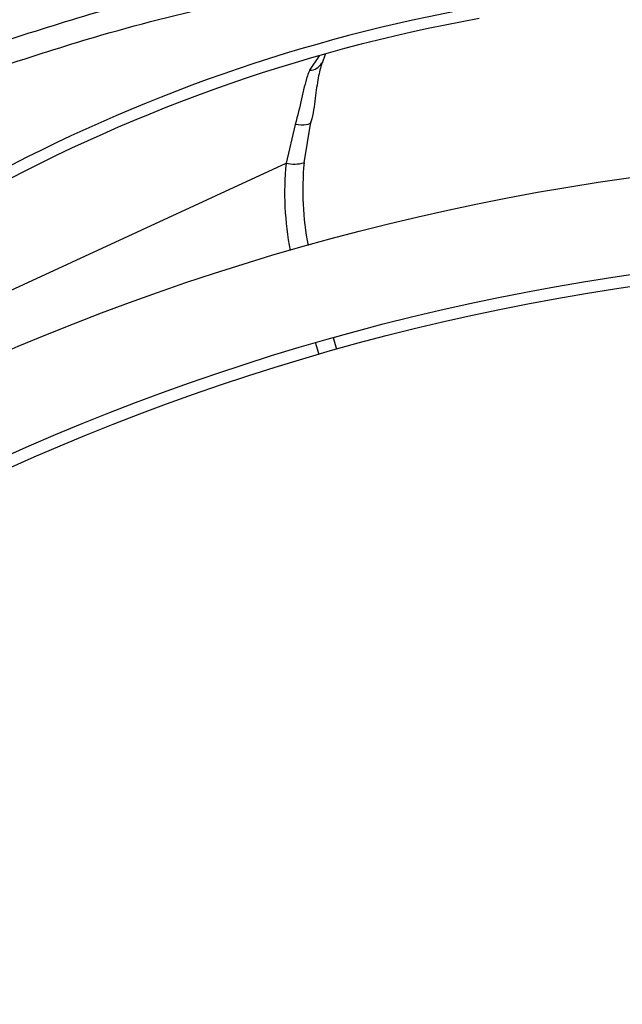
# Model space of a CAD drawing. Header units: inches. Extents: x 170 to 284, y 215 to 248.
# Tile 817 of 1056: x 235.6942 to 235.7479, y 224.9663 to 225.0541. Entities that reach past the tile are written whole.
import ezdxf

# ---------------------------------------------------------------- set-up
doc = ezdxf.new("R2010")
doc.units = ezdxf.units.IN
doc.header["$LTSCALE"] = 0.25
doc.header["$MEASUREMENT"] = 0
doc.layers.add('ANNOTATIONS', color=1, linetype='Continuous')
doc.layers.add('RH FRONT OF HOOD', color=7, linetype='Continuous')
doc.styles.add('ARIAL', font='arial.ttf', dxfattribs={"height": 0.09375})
doc.dimstyles.new('STANDARD$0', dxfattribs={"dimtxt": 0.09375, "dimasz": 0.09375, "dimexe": 0.03125, "dimexo": 0.046875, "dimgap": 0.09, "dimtad": 0, "dimtih": 1, "dimtoh": 1, "dimdec": 4, "dimzin": 0, "dimdsep": 46, "dimtxsty": 'ARIAL', "dimcen": 0.09, "dimadec": 0, "dimazin": 0, "dimtfac": 1, "dimtdec": 4, "dimtofl": 0, "dimtmove": 0, "dimatfit": 1, "dimfxl": 1, "dimtolj": 1, "dimtzin": 0, "dimarcsym": 0})
pattern_1 = [(45, (225.4196035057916, 218.4993357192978), (-0.03026527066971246, 0.03026527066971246), [])]

# ---------------------------------------------------------------- blocks, each defined once
blk = doc.blocks.new('*D82')
at = {"layer": 'ANNOTATIONS', "color": 0, "lineweight": -2, "transparency": 16777216}
for p, q in [((234.6227546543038, 225.3844004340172), (234.6227546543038, 225.4781504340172)), ((235.2524818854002, 225.2906504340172), (234.5915046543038, 225.2906504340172)), ((235.7837724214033, 225.2379811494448), (234.5915046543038, 225.2379811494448)), ((234.6227546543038, 225.1442311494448), (234.6227546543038, 225.0504811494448)), ((234.6227546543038, 225.0504811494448), (234.5290046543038, 225.0504811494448))]:
    blk.add_line(p, q, dxfattribs=at)
at = {"layer": 'ANNOTATIONS', "color": 0, "transparency": 16777216}
for points in [[(234.6071296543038, 225.3844004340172), (234.6383796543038, 225.3844004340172), (234.6227546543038, 225.2906504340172)], [(234.6071296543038, 225.1442311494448), (234.6383796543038, 225.1442311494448), (234.6227546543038, 225.2379811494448)]]:
    blk.add_solid(points, dxfattribs=at)
at = {"layer": 'defpoints', "color": 0, "transparency": 16777216}
for p in [(235.2993568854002, 225.2906504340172), (234.6227546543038, 225.2379811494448), (235.8306474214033, 225.2379811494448)]:
    blk.add_point(p, dxfattribs=at)
at = {"layer": 'ANNOTATIONS', "color": 0, "transparency": 16777216, "insert": (234.27510202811, 225.0504811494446), "char_height": 0.09375, "attachment_point": 5, "style": 'ARIAL'}
blk.add_mtext('\\A1;2 5/8"', dxfattribs=at)

msp = doc.modelspace()

# ---------------------------------------------------------------- hatches: boundary and pattern name
at = {"layer": 'RH FRONT OF HOOD'}
h = msp.add_hatch(dxfattribs=at)
h.set_pattern_fill('ANSI31', color=256, scale=0.34241245, angle=2.8e-322, style=0)
h.set_pattern_definition([(45, (225.4529552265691, 218.4993357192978), (-0.03026527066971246, 0.03026527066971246), [])])
edge = h.paths.add_edge_path(flags=0)
edge.add_arc((235.7395956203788, 224.3915581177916), 0.021400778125, 89.9999999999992, 390.52248781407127, ccw=False)
edge.add_line((235.7395956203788, 224.4129588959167), (235.8123582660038, 224.4129588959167))
edge.add_arc((235.8123582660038, 224.8238538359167), 0.4108949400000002, 270, 450.0000000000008)
edge.add_line((235.8123582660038, 225.2347487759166), (235.3287006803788, 225.2347487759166))
edge.add_arc((235.3287006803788, 225.2390289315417), 0.004280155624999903, 180.0000000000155, 269.9999999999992, ccw=False)
edge.add_line((235.3244205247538, 225.2390289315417), (235.3244205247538, 225.2818304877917))
edge.add_arc((235.3287006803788, 225.2818304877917), 0.004280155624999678, 360, 540, ccw=False)
edge.add_line((235.3329808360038, 225.2818304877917), (235.3329808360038, 225.2390289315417))
edge.add_line((235.3329808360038, 225.2390289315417), (235.3297484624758, 225.2390289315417))
edge.add_line((235.3297484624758, 225.2390289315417), (235.3297484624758, 225.2818304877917))
edge.add_arc((235.3287006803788, 225.2818304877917), 0.001047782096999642, 360, 540.0000000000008)
edge.add_line((235.3276528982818, 225.2818304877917), (235.3276528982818, 225.2390289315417))
edge.add_arc((235.3287006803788, 225.2390289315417), 0.001047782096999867, 180, 270)
edge.add_line((235.3287006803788, 225.2379811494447), (235.8123582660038, 225.2379811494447))
edge.add_arc((235.8123582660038, 224.8238538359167), 0.4141273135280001, 269.9999999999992, 450, ccw=False)
edge.add_line((235.8123582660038, 224.4097265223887), (235.7395956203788, 224.4097265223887))
edge.add_arc((235.7395956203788, 224.3915581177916), 0.018168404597, 450.0000000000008, 750.5224878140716)
edge.add_arc((235.754343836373, 224.4002532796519), 0.001047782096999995, 390.5224878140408, 495.0000000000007)
edge.add_line((235.753602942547, 224.4009941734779), (235.7449077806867, 224.3922990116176))
edge.add_line((235.7449077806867, 224.3922990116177), (235.7426221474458, 224.3945846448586))
edge.add_line((235.7426221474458, 224.3945846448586), (235.751317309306, 224.4032798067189))
edge.add_arc((235.754343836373, 224.4002532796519), 0.004280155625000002, 390.522487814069, 495.0000000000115, ccw=False)
h = msp.add_hatch(dxfattribs=at)
h.set_pattern_fill('ANSI31', color=256, scale=0.34241245, style=0)
h.set_pattern_definition(pattern_1)
edge = h.paths.add_edge_path(flags=0)
edge.add_line((235.7790065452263, 225.2304686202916), (235.4365940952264, 225.2304686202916))
edge.add_line((235.4365940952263, 225.2304686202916), (235.4365940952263, 225.2347487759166))
edge.add_line((235.4365940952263, 225.2347487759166), (235.7790065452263, 225.2347487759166))
edge.add_arc((235.7790065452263, 224.8238538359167), 0.4108949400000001, 269.9999999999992, 450, ccw=False)
edge.add_line((235.7790065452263, 224.4129588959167), (235.7062438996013, 224.4129588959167))
edge.add_line((235.7062438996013, 224.4129588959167), (235.7062438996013, 224.4172390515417))
edge.add_line((235.7062438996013, 224.4172390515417), (235.7790065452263, 224.4172390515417))
edge.add_arc((235.7790065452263, 224.8238538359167), 0.406614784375, 270, 450.0000000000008)
h = msp.add_hatch(dxfattribs=at)
h.set_pattern_fill('ANSI31', color=256, scale=0.34241245, angle=2.8e-322, style=0)
h.set_pattern_definition(pattern_1)
edge = h.paths.add_edge_path(flags=0)
edge.add_arc((235.596733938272, 224.9939066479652), 0.001712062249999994, 384.7692737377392, 406.9796940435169)
edge.add_line((235.5979020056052, 224.9951583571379), (235.5995489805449, 224.9969232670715))
edge.add_arc((235.596733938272, 224.9939066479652), 0.004126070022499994, 384.76927373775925, 406.97969404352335, ccw=False)
edge.add_arc((235.5886502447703, 224.9901767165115), 0.01302879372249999, 336.2454411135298, 384.7692737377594, ccw=False)
edge.add_arc((235.5840109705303, 224.9927121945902), 0.01830194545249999, 294.76927373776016, 334.8306467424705, ccw=False)
edge.add_arc((235.5867510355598, 224.9867737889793), 0.01176186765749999, 226.9101314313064, 294.76927373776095, ccw=False)
edge.add_arc((235.5887435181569, 224.9902197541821), 0.01566536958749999, 170.0263417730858, 230.2000735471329, ccw=False)
edge.add_arc((235.5983070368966, 224.9888627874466), 0.02532140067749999, 507.6235219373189, 530.7502070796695, ccw=False)
edge.add_arc((235.5891097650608, 224.9935941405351), 0.01504902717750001, 466.9249921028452, 504.08392337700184, ccw=False)
edge.add_arc((235.5931047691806, 224.9817485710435), 0.02754708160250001, 388.07777688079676, 467.701847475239, ccw=False)
edge.add_arc((235.6245119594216, 224.9998227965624), 0.008748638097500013, 215.7278926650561, 362.7107059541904)
edge.add_arc((235.6894494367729, 225.0079139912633), 0.05672062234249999, 114.33990946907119, 187.7791734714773, ccw=False)
edge.add_arc((235.7568731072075, 224.8646505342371), 0.2150521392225, 458.19530130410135, 474.9753273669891, ccw=False)
edge.add_arc((235.729325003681, 225.0488261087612), 0.02884824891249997, 399.92811720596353, 456.1830305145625, ccw=False)
edge.add_arc((235.7715941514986, 225.0874112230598), 0.0284373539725, 224.8898676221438, 278.4883413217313)
edge.add_arc((235.7731807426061, 225.0740018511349), 0.01494630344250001, 280.0607145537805, 335.3164658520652)
edge.add_arc((235.7700983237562, 225.0763506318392), 0.0187470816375, 332.7271482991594, 366.2088897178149)
edge.add_arc((235.7754146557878, 225.0763524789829), 0.0134739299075, 368.6468311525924, 407.0429194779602)
edge.add_arc((235.7807123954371, 225.0816252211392), 0.006011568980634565, 409.7518063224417, 430.4868473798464)
edge.add_arc((235.7782240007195, 225.0696918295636), 0.01816498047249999, 435.6685338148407, 474.7692737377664)
edge.add_arc((235.7751970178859, 225.0762520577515), 0.01094007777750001, 474.7692737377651, 564.7692737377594)
edge.add_arc((235.7669578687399, 225.0724503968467), 0.001866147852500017, 204.7692737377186, 220.4115201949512)
edge.add_line((235.7655369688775, 225.071240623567), (235.7636989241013, 225.0696756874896))
edge.add_arc((235.7669578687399, 225.0724503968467), 0.004280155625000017, 204.769273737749, 220.4115201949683, ccw=False)
edge.add_arc((235.7751970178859, 225.0762520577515), 0.01335408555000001, 114.76927373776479, 204.7692737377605, ccw=False)
edge.add_arc((235.7782240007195, 225.0696918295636), 0.020578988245, 435.38063204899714, 474.7692737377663, ccw=False)
edge.add_arc((235.7807123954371, 225.0816252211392), 0.008425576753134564, 409.34694092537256, 431.2689846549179, ccw=False)
edge.add_arc((235.7754146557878, 225.0763524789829), 0.01588793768, 368.45957599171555, 407.2398544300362, ccw=False)
edge.add_arc((235.7700983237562, 225.0763506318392), 0.02116108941, 332.8738045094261, 366.34644547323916, ccw=False)
edge.add_arc((235.7731807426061, 225.0740018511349), 0.01736031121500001, 279.9495218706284, 335.13512706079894, ccw=False)
edge.add_arc((235.7715941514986, 225.0874112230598), 0.030851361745, 224.687431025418, 278.5488113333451, ccw=False)
edge.add_arc((235.729325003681, 225.0488261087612), 0.02643424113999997, 399.7109832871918, 456.0928868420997)
edge.add_arc((235.7568731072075, 224.8646505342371), 0.21263813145, 458.2069421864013, 474.9789632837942)
edge.add_arc((235.6894494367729, 225.0079139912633), 0.05430661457, 474.3259003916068, 547.8838086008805)
edge.add_arc((235.6245119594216, 224.9998227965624), 0.01116264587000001, 214.8303126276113, 363.29836093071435, ccw=False)
edge.add_arc((235.5931047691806, 224.9817485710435), 0.02513307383, 387.7406739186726, 467.7399315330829)
edge.add_arc((235.5891097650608, 224.9935941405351), 0.01263501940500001, 466.8523210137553, 503.7519705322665)
edge.add_arc((235.5983070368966, 224.9888627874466), 0.022907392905, 507.8135800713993, 530.7889889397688)
edge.add_arc((235.5887435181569, 224.9902197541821), 0.01325136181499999, 529.9615141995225, 590.5045235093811)
edge.add_arc((235.5867510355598, 224.9867737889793), 0.009347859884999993, 226.49179786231, 294.7692737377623)
edge.add_arc((235.5840109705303, 224.9927121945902), 0.01588793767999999, 294.7692737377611, 334.7214526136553)
edge.add_arc((235.5886502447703, 224.9901767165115), 0.01061478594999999, 336.4037750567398, 384.7692737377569)
h = msp.add_hatch(dxfattribs=at)
h.set_pattern_fill('ANSI32', color=256, scale=0.34241245, angle=2.8e-322, style=0)
h.set_pattern_definition([(45, (225.4196035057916, 218.4993357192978), (-0.09079581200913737, 0.09079581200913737), []), (45, (225.4801340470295, 218.4993357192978), (-0.09079581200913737, 0.09079581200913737), [])])
edge = h.paths.add_edge_path(flags=0)
edge.add_arc((235.7790065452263, 224.8238538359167), 0.2182879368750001, 180, 540, ccw=False)
edge = h.paths.add_edge_path(flags=0)
edge.add_arc((235.7790065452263, 224.8238538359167), 0.2097276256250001, 180, 540, ccw=False)

# ---------------------------------------------------------------- linework, layer by layer
for p, q in [((235.7208798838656, 225.0509153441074), (235.7200305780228, 225.0496406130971)), ((235.721410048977, 225.0510383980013), (235.721152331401, 225.0502658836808)), ((235.7187531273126, 225.0447770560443), (235.7179215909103, 225.0413202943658)), ((235.7195324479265, 225.0413622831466), (235.7201357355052, 225.0449890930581)), ((235.6585194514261, 225.0139113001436), (235.7179215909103, 225.0413202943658)), ((235.7205464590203, 225.0252690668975), (235.7208430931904, 225.0242409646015)), ((235.7224567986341, 225.0247023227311), (235.722160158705, 225.0257304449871))]:
    msp.add_line(p, q, dxfattribs=at)
at = {"layer": 'RH FRONT OF HOOD', "flags": 128}
msp.add_lwpolyline([(235.7201357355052, 225.0449890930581), (235.7200919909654, 225.0449071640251), (235.720003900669, 225.0448384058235), (235.7198738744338, 225.0447846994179), (235.7197054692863, 225.0447475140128), (235.7195032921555, 225.0447278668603), (235.7192728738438, 225.0447262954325), (235.7190205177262, 225.0447428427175), (235.7187531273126, 225.0447770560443)], dxfattribs=at)
at = {"layer": 'RH FRONT OF HOOD'}
for radius in [0.218287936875, 0.2097276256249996, 0.20865758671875]:
    msp.add_circle((235.7790065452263, 224.8238538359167), radius, dxfattribs=at)
for centre, radius, start, end in [((235.7607331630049, 224.9109688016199), 0.146552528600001, 100.1098921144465, 136.7878487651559), ((235.7607331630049, 224.9109688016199), 0.1455252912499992, 100.1236983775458, 138.6398240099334), ((235.7200962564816, 225.0507609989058), 0.001122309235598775, 266.6450871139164, 334.716108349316), ((235.7455342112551, 225.0387133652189), 0.02773540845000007, 174.6066469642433, 190.7771963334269), ((235.7186350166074, 225.0448708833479), 0.003621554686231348, 258.6387502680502, 284.3475300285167), ((235.745440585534, 225.0389162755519), 0.02602334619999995, 174.6066469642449, 190.9252884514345)]:
    msp.add_arc(centre, radius, start, end, dxfattribs=at)
for points, knots in [([(235.6724729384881, 225.0502788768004), (235.6724729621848, 225.0502788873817), (235.6755652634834, 225.0516596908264), (235.6820739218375, 225.0543731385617), (235.6921640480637, 225.0579804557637), (235.7026992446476, 225.0611074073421), (235.713381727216, 225.0637033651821), (235.720601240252, 225.0649438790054), (235.724210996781, 225.0655641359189)], [0, 0, 0, 0, 1.439079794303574e-06, 0.1877923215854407, 0.3908439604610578, 0.5938956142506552, 0.7969478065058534, 1, 1, 1, 1]), ([(235.729020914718, 225.0606377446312), (235.7275437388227, 225.0604276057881), (235.7220747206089, 225.0596495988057), (235.712670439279, 225.0578380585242), (235.7018988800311, 225.0551439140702), (235.6951750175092, 225.0529790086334), (235.6923040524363, 225.0520546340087)], [0, 0, 0, 0, 0.1185397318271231, 0.4388752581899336, 0.7604101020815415, 0.9999999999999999, 0.9999999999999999, 0.9999999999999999, 0.9999999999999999]), ([(235.6929593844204, 225.0501087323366), (235.6958006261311, 225.0510235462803), (235.7024406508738, 225.0531614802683), (235.7131002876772, 225.0558290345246), (235.7224070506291, 225.0576229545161), (235.7278342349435, 225.0583950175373), (235.7292961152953, 225.0586029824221)], [0, 0, 0, 0, 0.2395900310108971, 0.5599255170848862, 0.8814604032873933, 1, 1, 1, 1]), ([(235.7211191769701, 225.0502942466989), (235.7210048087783, 225.0498634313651), (235.720758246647, 225.0489346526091), (235.7205268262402, 225.0471083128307), (235.7203421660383, 225.0456493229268), (235.7200926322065, 225.0448506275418), (235.7200683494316, 225.0447729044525)], [0, 0, 0, 0, 0.2839420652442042, 0.6121401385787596, 0.962256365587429, 1, 1, 1, 1]), ([(235.7200305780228, 225.0496406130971), (235.7199636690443, 225.0494665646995), (235.7196602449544, 225.0486772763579), (235.719332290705, 225.0471023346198), (235.7189479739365, 225.0455593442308), (235.7187531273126, 225.0447770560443)], [0, 0, 0, 0, 0.1223980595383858, 0.5550603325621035, 1, 1, 1, 1])]:
    msp.add_open_spline(points, degree=3, knots=knots, dxfattribs=at)

# ---------------------------------------------------------------- dimensions: what is measured, and where the dimension line sits
at = {"layer": 'ANNOTATIONS'}
dim = msp.add_linear_dim(base=(234.6227546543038, 225.2379811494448), p1=(235.2993568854, 225.2906504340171), p2=(235.8306474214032, 225.2379811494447), angle=90, text='2 5/8"', dimstyle='STANDARD$0', dxfattribs=at)
dim.commit()
dim.dimension.update_dxf_attribs({"geometry": '*D82', "text_midpoint": (234.27510202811, 225.0504811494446)})

doc.saveas('drawing.dxf')
